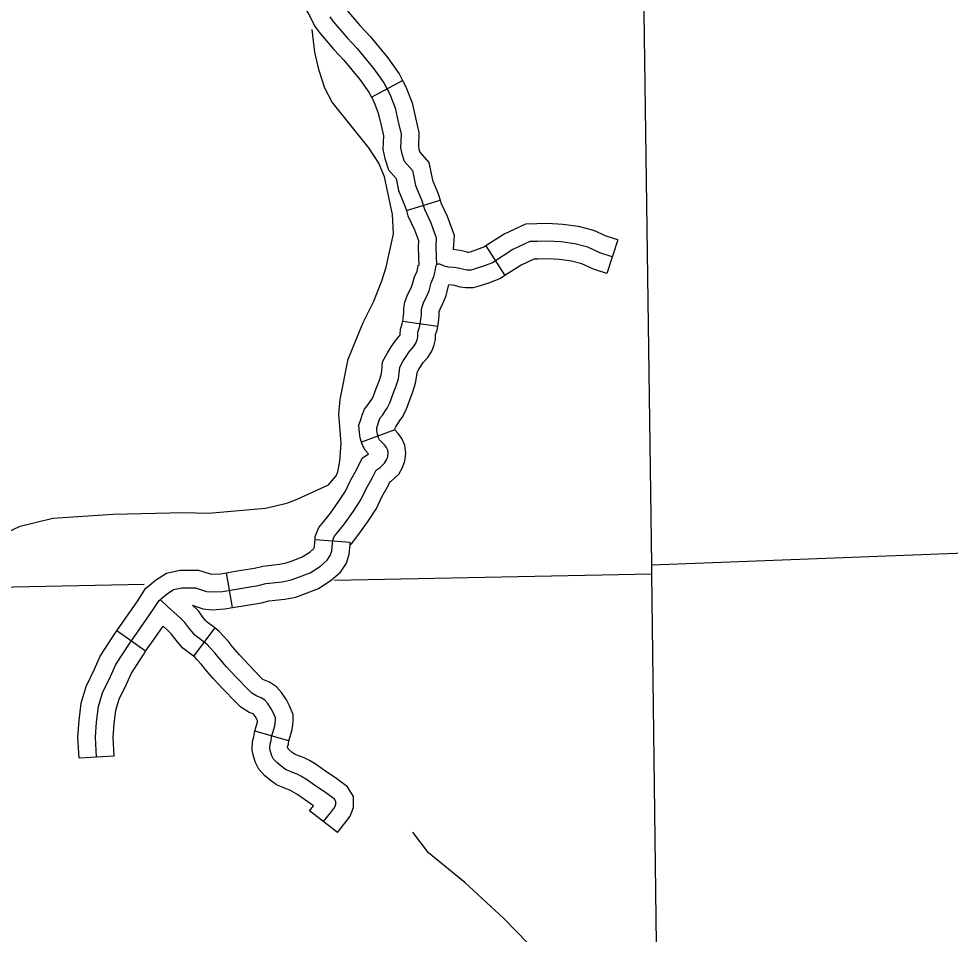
# Model space of a CAD drawing. Extents: x 1377389 to 1380723, y 1168351 to 1170484.
# Drawn here: x 1379477.4 to 1379556.5, y 1168808.8 to 1168886.6 of the extents above; entities that cross this region are included whole.
import ezdxf

# ---------------------------------------------------------------- set-up
doc = ezdxf.new("R2010")
doc.units = 0
doc.layers.add('B_Fill', color=7, linetype='Continuous')

msp = doc.modelspace()

# ---------------------------------------------------------------- linework, layer by layer
at = {"layer": 'B_Fill'}
for p, q in [((1379507.321, 1168879.932), (1379509.977, 1168881.329)), ((1379510.29, 1168870.285), (1379513.154, 1168871.179)), ((1379517.045, 1168867.286), (1379518.668, 1168864.763)), ((1379528.25, 1168867.789), (1379527.312, 1168864.939)), ((1379512.952, 1168860.446), (1379509.982, 1168860.87)), ((1379509.299, 1168851.663), (1379506.484, 1168850.603)), ((1379505.528, 1168842.08), (1379502.538, 1168842.329)), ((1379495.524, 1168836.565), (1379495.014, 1168839.521)), ((1379494.012, 1168834.839), (1379492.205, 1168832.445)), ((1379488.151, 1168832.855), (1379485.697, 1168834.58)), ((1379500.308, 1168825.254), (1379497.419, 1168826.062)), ((1379485.484, 1168823.956), (1379482.49, 1168823.774)), ((1379504.442, 1168817.464), (1379502.079, 1168819.312))]:
    msp.add_line(p, q, dxfattribs=at)
for points in [[(1379532.56, 1168720.8), (1379532.489, 1168733.387), (1379532.476, 1168733.801), (1379531.151, 1168839.443), (1379531.13, 1168840.187), (1379529.701, 1168944.238), (1379529.674, 1168945.54), (1379529.536, 1168953.218)], [(1379501.723, 1168889.576), (1379501.579, 1168888.807), (1379501.579, 1168888.053), (1379501.787, 1168887.322), (1379502.059, 1168886.847), (1379502.497, 1168885.969), (1379502.857, 1168885.465), (1379504.137, 1168883.97), (1379504.986, 1168883.07), (1379506.335, 1168881.431), (1379507.106, 1168880.342), (1379507.321, 1168879.932)], [(1379504.672, 1168889.024), (1379504.579, 1168888.528), (1379504.579, 1168888.484), (1379504.706, 1168888.262), (1379505.076, 1168887.52), (1379505.222, 1168887.316), (1379506.369, 1168885.977), (1379507.238, 1168885.055), (1379508.721, 1168883.253), (1379509.669, 1168881.914), (1379509.977, 1168881.329)], [(1379503.787, 1168886.745), (1379504.039, 1168886.39), (1379505.253, 1168884.974), (1379506.112, 1168884.063), (1379507.528, 1168882.342), (1379508.387, 1168881.128), (1379508.893, 1168880.167), (1379509.348, 1168879.003), (1379509.601, 1168877.839), (1379509.853, 1168876.776), (1379509.803, 1168875.612), (1379509.904, 1168875.106), (1379510.106, 1168874.499), (1379510.814, 1168873.69), (1379511.067, 1168872.425), (1379511.572, 1168871.21), (1379511.825, 1168870.401), (1379512.381, 1168869.237), (1379512.836, 1168867.972), (1379512.786, 1168867.162), (1379512.847, 1168865.691)], [(1379505.344, 1168857.68), (1379506.614, 1168860.785), (1379507.519, 1168862.598), (1379508.198, 1168864.334), (1379508.575, 1168865.467), (1379509.192, 1168868.323), (1379509.1, 1168869.963), (1379508.422, 1168873.141), (1379507.951, 1168874.323), (1379507.095, 1168875.629), (1379503.989, 1168879.503), (1379503.358, 1168880.698), (1379502.85, 1168882.279), (1379502.526, 1168883.749), (1379502.302, 1168885.683)], [(1379509.977, 1168881.329), (1379510.259, 1168880.791), (1379510.788, 1168879.438), (1379511.063, 1168878.172), (1379511.361, 1168876.92), (1379511.309, 1168875.729), (1379511.357, 1168875.492), (1379511.434, 1168875.259), (1379512.206, 1168874.376), (1379512.509, 1168872.864), (1379512.984, 1168871.723), (1379513.154, 1168871.179)], [(1379507.321, 1168879.932), (1379507.526, 1168879.542), (1379507.907, 1168878.568), (1379508.138, 1168877.506), (1379508.346, 1168876.633), (1379508.296, 1168875.496), (1379508.451, 1168874.721), (1379508.778, 1168873.739), (1379509.421, 1168873.004), (1379509.625, 1168871.985), (1379510.161, 1168870.697), (1379510.29, 1168870.285)], [(1379513.153, 1168871.179), (1379513.225, 1168870.95), (1379513.767, 1168869.816), (1379514.353, 1168868.188), (1379514.276, 1168866.969)], [(1379510.29, 1168870.285), (1379510.425, 1168869.851), (1379510.995, 1168868.658), (1379511.32, 1168867.756), (1379511.284, 1168867.178), (1379511.348, 1168865.628)], [(1379528.25, 1168867.789), (1379527.272, 1168868.111), (1379526.207, 1168868.591), (1379524.901, 1168868.935), (1379523.586, 1168869.114), (1379522.276, 1168869.194), (1379521.377, 1168869.163), (1379520.419, 1168869.142), (1379518.599, 1168868.286), (1379517.045, 1168867.286)], [(1379522.256, 1168867.693), (1379521.419, 1168867.664), (1379520.77, 1168867.649), (1379519.327, 1168866.971), (1379517.599, 1168865.859), (1379516.767, 1168865.541), (1379516.147, 1168865.329), (1379515.784, 1168865.238), (1379515.436, 1168865.238), (1379515.164, 1168865.269), (1379514.695, 1168865.405), (1379514.332, 1168865.45), (1379513.832, 1168865.48), (1379513.702, 1168865.524)], [(1379517.045, 1168867.286), (1379516.918, 1168867.205), (1379516.257, 1168866.952), (1379515.722, 1168866.769), (1379515.599, 1168866.738), (1379515.519, 1168866.738), (1379515.458, 1168866.745), (1379514.999, 1168866.878), (1379514.276, 1168866.969)], [(1379527.781, 1168866.364), (1379526.728, 1168866.711), (1379525.704, 1168867.173), (1379524.607, 1168867.462), (1379523.439, 1168867.62), (1379522.256, 1168867.693)], [(1379483.987, 1168823.865), (1379483.885, 1168825.548), (1379483.987, 1168826.823), (1379484.14, 1168828.15), (1379484.497, 1168829.323), (1379485.159, 1168830.7), (1379485.618, 1168831.72), (1379486.739, 1168833.454), (1379487.707, 1168834.831), (1379488.727, 1168836.311), (1379489.287, 1168837.178), (1379489.899, 1168837.688), (1379490.51, 1168838.096), (1379491.224, 1168838.249), (1379492.396, 1168838.249), (1379493.313, 1168837.943), (1379493.823, 1168837.892), (1379494.689, 1168837.943), (1379496.167, 1168838.198), (1379497.696, 1168838.453), (1379498.358, 1168838.606), (1379499.734, 1168838.759), (1379500.499, 1168838.912), (1379501.212, 1168839.167), (1379502.129, 1168839.524), (1379502.996, 1168840.085), (1379503.564, 1168840.584), (1379503.829, 1168840.981), (1379503.961, 1168841.397), (1379504.018, 1168842.022), (1379504.037, 1168842.249), (1379504.169, 1168842.589), (1379504.453, 1168842.93), (1379505.039, 1168843.687), (1379505.8, 1168844.753), (1379506.435, 1168845.722), (1379506.874, 1168846.661), (1379507.418, 1168847.614), (1379507.721, 1168848.25), (1379508.054, 1168848.477), (1379508.447, 1168848.841), (1379508.598, 1168849.113), (1379508.704, 1168849.371), (1379508.735, 1168849.674), (1379508.704, 1168849.946), (1379508.598, 1168850.173), (1379508.447, 1168850.385), (1379508.024, 1168850.824), (1379507.933, 1168850.991), (1379507.842, 1168851.309), (1379507.797, 1168851.596), (1379507.781, 1168851.854), (1379507.857, 1168852.081), (1379507.963, 1168852.399), (1379508.069, 1168852.671), (1379508.281, 1168852.944), (1379508.508, 1168853.307), (1379508.659, 1168853.504), (1379508.886, 1168853.958), (1379509.143, 1168854.655), (1379509.415, 1168855.397), (1379509.612, 1168855.987), (1379509.688, 1168856.457), (1379509.733, 1168856.987), (1379509.99, 1168857.456), (1379510.262, 1168857.895), (1379510.535, 1168858.289), (1379510.898, 1168858.713), (1379511.094, 1168859.015), (1379511.2, 1168859.318), (1379511.261, 1168859.56), (1379511.276, 1168859.969), (1379511.352, 1168860.212), (1379511.442, 1168860.484), (1379511.548, 1168861.226), (1379511.578, 1168861.468), (1379511.578, 1168861.862), (1379511.624, 1168862.119), (1379511.775, 1168862.528), (1379512.032, 1168863.028), (1379512.214, 1168863.467), (1379512.395, 1168864.148), (1379512.637, 1168864.693), (1379512.728, 1168865.147), (1379512.819, 1168865.662), (1379512.866, 1168865.71), (1379512.925, 1168865.738), (1379512.985, 1168865.753), (1379513.046, 1168865.755), (1379513.118, 1168865.751), (1379513.167, 1168865.738), (1379513.515, 1168865.586), (1379513.702, 1168865.524)], [(1379527.312, 1168864.939), (1379526.184, 1168865.311), (1379525.201, 1168865.754), (1379524.314, 1168865.988), (1379523.292, 1168866.127), (1379522.236, 1168866.191), (1379521.462, 1168866.164), (1379521.121, 1168866.157), (1379520.055, 1168865.655), (1379518.668, 1168864.763)], [(1379509.982, 1168860.87), (1379510.061, 1168861.425), (1379510.078, 1168861.562), (1379510.078, 1168861.993), (1379510.17, 1168862.513), (1379510.4, 1168863.134), (1379510.67, 1168863.659), (1379510.79, 1168863.948), (1379510.976, 1168864.649), (1379511.199, 1168865.15), (1379511.254, 1168865.425), (1379511.292, 1168865.641)], [(1379518.668, 1168864.763), (1379518.28, 1168864.513), (1379517.278, 1168864.13), (1379516.572, 1168863.889), (1379515.969, 1168863.738), (1379515.353, 1168863.738), (1379514.869, 1168863.792), (1379514.39, 1168863.931), (1379514.193, 1168863.956), (1379513.901, 1168863.974)], [(1379512.952, 1168860.446), (1379513.035, 1168861.027), (1379513.078, 1168861.375), (1379513.078, 1168861.728), (1379513.15, 1168861.922), (1379513.395, 1168862.397), (1379513.638, 1168862.985), (1379513.901, 1168863.974)], [(1379506.484, 1168850.603), (1379506.375, 1168850.985), (1379506.304, 1168851.435), (1379506.267, 1168852.054), (1379506.434, 1168852.555), (1379506.552, 1168852.908), (1379506.75, 1168853.419), (1379507.049, 1168853.804), (1379507.274, 1168854.164), (1379507.382, 1168854.304), (1379507.507, 1168854.555), (1379507.735, 1168855.173), (1379507.999, 1168855.892), (1379508.15, 1168856.346), (1379508.198, 1168856.64), (1379508.265, 1168857.43), (1379508.694, 1168858.212), (1379509.007, 1168858.717), (1379509.345, 1168859.206), (1379509.694, 1168859.613), (1379509.738, 1168859.681), (1379509.762, 1168859.748), (1379509.768, 1168859.772), (1379509.784, 1168860.225), (1379509.924, 1168860.672), (1379509.976, 1168860.83), (1379509.982, 1168860.87)], [(1379509.299, 1168851.663), (1379509.375, 1168851.89), (1379509.388, 1168851.924), (1379509.512, 1168852.084), (1379509.741, 1168852.451), (1379509.936, 1168852.705), (1379510.264, 1168853.362), (1379510.551, 1168854.137), (1379510.831, 1168854.901), (1379511.073, 1168855.629), (1379511.177, 1168856.273), (1379511.2, 1168856.543), (1379511.286, 1168856.7), (1379511.517, 1168857.073), (1379511.724, 1168857.372), (1379512.102, 1168857.812), (1379512.451, 1168858.35), (1379512.639, 1168858.888), (1379512.754, 1168859.349), (1379512.767, 1168859.714), (1379512.779, 1168859.751), (1379512.908, 1168860.138), (1379512.952, 1168860.446)], [(1379504.469, 1168848.091), (1379504.65, 1168849.001), (1379504.743, 1168850.528), (1379504.556, 1168852.986), (1379504.661, 1168854.233), (1379505.344, 1168857.68)], [(1379505.509, 1168841.854), (1379505.622, 1168841.99), (1379506.243, 1168842.791), (1379507.038, 1168843.905), (1379507.749, 1168844.989), (1379508.207, 1168845.97), (1379508.749, 1168846.919), (1379508.901, 1168847.24), (1379508.991, 1168847.301), (1379509.642, 1168847.902), (1379509.952, 1168848.462), (1379510.175, 1168849.003), (1379510.243, 1168849.682), (1379510.168, 1168850.357), (1379509.9, 1168850.932), (1379509.604, 1168851.347), (1379509.299, 1168851.663)], [(1379502.538, 1168842.329), (1379502.56, 1168842.59), (1379502.86, 1168843.361), (1379503.283, 1168843.869), (1379503.835, 1168844.582), (1379504.562, 1168845.6), (1379505.122, 1168846.454), (1379505.541, 1168847.351), (1379506.088, 1168848.309), (1379506.541, 1168849.261), (1379507.088, 1168849.634), (1379506.803, 1168849.929), (1379506.536, 1168850.419), (1379506.484, 1168850.603)], [(1379500.292, 1168845.496), (1379501.014, 1168845.775), (1379503.678, 1168846.994), (1379504.344, 1168847.765), (1379504.469, 1168848.091)], [(1379452.705, 1168845.198), (1379455.655, 1168844.495), (1379457.42, 1168844.005), (1379459.919, 1168843.222), (1379461.678, 1168842.737), (1379465.436, 1168840.856), (1379468.854, 1168840.364), (1379471.212, 1168840.828), (1379473.359, 1168841.523), (1379477.489, 1168843.487), (1379480.256, 1168844.169), (1379485.396, 1168844.513), (1379491.384, 1168844.634), (1379493.484, 1168844.586), (1379498.32, 1168845.017), (1379500.14, 1168845.437), (1379500.292, 1168845.496)], [(1379531.13, 1168840.187), (1379604.983, 1168843.034)], [(1379495.014, 1168839.521), (1379495.916, 1168839.677), (1379497.403, 1168839.925), (1379498.106, 1168840.087), (1379499.504, 1168840.243), (1379500.097, 1168840.361), (1379500.688, 1168840.572), (1379501.443, 1168840.866), (1379502.089, 1168841.285), (1379502.426, 1168841.58), (1379502.463, 1168841.637), (1379502.482, 1168841.696), (1379502.523, 1168842.152), (1379502.538, 1168842.329)], [(1379495.524, 1168836.565), (1379496.418, 1168836.719), (1379497.988, 1168836.981), (1379498.611, 1168837.125), (1379499.965, 1168837.275), (1379500.9, 1168837.463), (1379501.737, 1168837.762), (1379502.816, 1168838.182), (1379503.903, 1168838.885), (1379504.702, 1168839.587), (1379505.194, 1168840.325), (1379505.44, 1168841.099), (1379505.512, 1168841.892), (1379505.528, 1168842.08)], [(1379485.697, 1168834.58), (1379486.476, 1168835.688), (1379487.479, 1168837.144), (1379488.151, 1168838.184), (1379488.999, 1168838.891), (1379489.916, 1168839.502), (1379491.065, 1168839.749), (1379492.639, 1168839.749), (1379493.629, 1168839.419), (1379493.853, 1168839.396), (1379494.517, 1168839.435), (1379495.014, 1168839.521)], [(1379504.201, 1168838.894), (1379531.151, 1168839.443)], [(1379442.119, 1168837.631), (1379488.027, 1168838.565)], [(1379503.26, 1168818.388), (1379503.871, 1168819.168), (1379504.21, 1168819.61), (1379504.312, 1168819.864), (1379504.312, 1168820.085), (1379504.176, 1168820.305), (1379503.532, 1168820.781), (1379502.48, 1168821.493), (1379501.802, 1168821.969), (1379501.328, 1168822.257), (1379501.005, 1168822.427), (1379500.632, 1168822.563), (1379500.259, 1168822.715), (1379500.022, 1168822.817), (1379499.649, 1168823.089), (1379499.293, 1168823.394), (1379499.005, 1168823.7), (1379498.869, 1168823.971), (1379498.75, 1168824.327), (1379498.699, 1168824.582), (1379498.716, 1168824.955), (1379498.801, 1168825.278), (1379498.852, 1168825.617), (1379498.971, 1168826.042), (1379499.123, 1168826.534), (1379499.157, 1168826.771), (1379499.174, 1168827.009), (1379499.174, 1168827.196), (1379499.005, 1168827.603), (1379498.818, 1168827.976), (1379498.513, 1168828.417), (1379498.259, 1168828.689), (1379497.97, 1168828.893), (1379497.58, 1168829.028), (1379497.173, 1168829.283), (1379496.817, 1168829.639), (1379495.851, 1168830.641), (1379495.003, 1168831.54), (1379494.376, 1168832.287), (1379494.037, 1168832.711), (1379493.613, 1168833.169), (1379493.375, 1168833.441), (1379492.341, 1168834.221), (1379492.099, 1168834.501), (1379491.811, 1168834.841), (1379491.489, 1168835.307), (1379491.099, 1168835.664), (1379490.013, 1168836.651), (1379489.381, 1168837.258)], [(1379494.012, 1168834.839), (1379493.372, 1168835.322), (1379493.239, 1168835.477), (1379493.003, 1168835.755), (1379492.627, 1168836.3), (1379492.126, 1168836.758)], [(1379492.126, 1168836.758), (1379492.997, 1168836.467), (1379493.792, 1168836.387), (1379494.861, 1168836.45), (1379495.524, 1168836.565)], [(1379488.151, 1168832.855), (1379488.938, 1168833.975), (1379489.627, 1168834.974)], [(1379492.205, 1168832.445), (1379491.31, 1168833.12), (1379490.96, 1168833.526), (1379490.619, 1168833.927), (1379490.351, 1168834.315), (1379490.089, 1168834.555), (1379489.627, 1168834.974)], [(1379500.308, 1168825.254), (1379500.41, 1168825.617), (1379500.591, 1168826.203), (1379500.65, 1168826.612), (1379500.674, 1168826.955), (1379500.674, 1168827.495), (1379500.37, 1168828.227), (1379500.112, 1168828.742), (1379499.683, 1168829.362), (1379499.249, 1168829.826), (1379498.663, 1168830.24), (1379498.233, 1168830.389), (1379498.114, 1168830.464), (1379497.888, 1168830.69), (1379496.936, 1168831.676), (1379496.124, 1168832.538), (1379495.536, 1168833.238), (1379495.174, 1168833.69), (1379494.728, 1168834.172), (1379494.403, 1168834.545), (1379494.012, 1168834.839)], [(1379482.49, 1168823.774), (1379482.382, 1168825.563), (1379482.494, 1168826.969), (1379482.665, 1168828.456), (1379483.095, 1168829.869), (1379483.799, 1168831.333), (1379484.296, 1168832.439), (1379485.495, 1168834.293), (1379485.697, 1168834.58)], [(1379485.484, 1168823.956), (1379485.389, 1168825.534), (1379485.48, 1168826.678), (1379485.615, 1168827.843), (1379485.898, 1168828.776), (1379486.519, 1168830.067), (1379486.939, 1168831.001), (1379487.983, 1168832.615), (1379488.151, 1168832.855)], [(1379497.419, 1168826.062), (1379497.532, 1168826.466), (1379497.655, 1168826.864), (1379497.663, 1168826.921), (1379497.64, 1168826.979), (1379497.524, 1168827.21), (1379497.342, 1168827.473), (1379497.273, 1168827.547), (1379496.928, 1168827.667), (1379496.233, 1168828.102), (1379495.747, 1168828.588), (1379494.765, 1168829.605), (1379493.882, 1168830.542), (1379493.215, 1168831.336), (1379492.899, 1168831.732), (1379492.497, 1168832.166), (1379492.348, 1168832.337), (1379492.205, 1168832.445)], [(1379502.079, 1168819.312), (1379502.407, 1168819.731), (1379501.629, 1168820.258), (1379500.982, 1168820.712), (1379500.588, 1168820.951), (1379500.396, 1168821.052), (1379500.091, 1168821.163), (1379499.679, 1168821.332), (1379499.276, 1168821.505), (1379498.718, 1168821.911), (1379498.256, 1168822.307), (1379497.762, 1168822.831), (1379497.479, 1168823.396), (1379497.298, 1168823.942), (1379497.193, 1168824.467), (1379497.225, 1168825.183), (1379497.33, 1168825.581), (1379497.382, 1168825.932), (1379497.419, 1168826.062)], [(1379504.442, 1168817.464), (1379505.056, 1168818.249), (1379505.526, 1168818.86), (1379505.812, 1168819.576), (1379505.812, 1168820.509), (1379505.301, 1168821.34), (1379504.398, 1168822.005), (1379503.332, 1168822.728), (1379502.623, 1168823.225), (1379502.067, 1168823.563), (1379501.614, 1168823.801), (1379501.173, 1168823.962), (1379500.839, 1168824.099), (1379500.768, 1168824.129), (1379500.58, 1168824.266), (1379500.33, 1168824.481), (1379500.253, 1168824.562), (1379500.206, 1168824.702), (1379500.208, 1168824.728), (1379500.272, 1168824.975), (1379500.322, 1168825.303), (1379500.308, 1168825.254)], [(1379529.139, 1168795.224), (1379527.108, 1168797.822), (1379526.152, 1168799.584), (1379522.975, 1168804.638), (1379520.608, 1168808.062), (1379518.579, 1168810.159), (1379515.25, 1168813.201), (1379512.182, 1168815.733), (1379510.828, 1168817.478)]]:
    msp.add_lwpolyline(points, dxfattribs=at)

doc.saveas('drawing.dxf')
